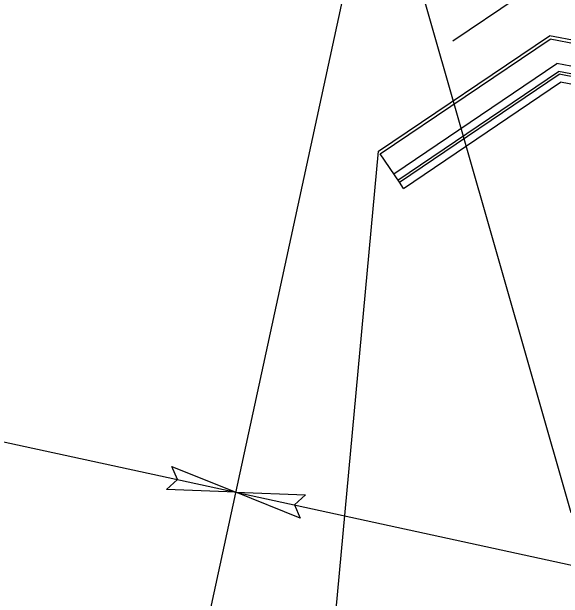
# Model space of a CAD drawing. Extents: x 1762196 to 1766326, y 709922 to 713142.
# Drawn here: x 1762895 to 1762967.8, y 712473.4 to 712550.9 of the extents above; entities that cross this region are included whole.
import ezdxf

# ---------------------------------------------------------------- set-up
doc = ezdxf.new("R2010")
doc.units = 0
for name, color, linetype in [('Pattern 3', 7, 'Continuous'), ('Prop Conc Valley Gutter', 7, 'Continuous'), ('Prop Dimension', 7, 'Continuous'), ('Prop Fence Chain Link', 7, 'Continuous'), ('Prop Terminator CELL', 7, 'Continuous'), ('Temp Shoring', 7, 'Continuous')]:
    doc.layers.add(name, color=color, linetype=linetype)

msp = doc.modelspace()

# ---------------------------------------------------------------- linework, layer by layer
at = {"layer": 'Pattern 3'}
for p, q in [((1762946.19, 712528.414), (1762967.281, 712542.675)), ((1763062.319, 712524.313), (1762967.281, 712542.675)), ((1762946.75, 712527.586), (1762967.498, 712541.615)), ((1763061.723, 712523.41), (1762967.498, 712541.615)), ((1762946.75, 712527.586), (1762946.19, 712528.414))]:
    msp.add_line(p, q, dxfattribs=at)
at = {"layer": 'Prop Conc Valley Gutter'}
for p, q in [((1762943.669, 712532.142), (1762966.109, 712547.315)), ((1763064.903, 712528.227), (1762966.109, 712547.315)), ((1762945.443, 712529.518), (1762966.992, 712544.088)), ((1763063.114, 712525.517), (1762966.992, 712544.088)), ((1762946.003, 712528.69), (1762967.209, 712543.028)), ((1763062.518, 712524.614), (1762967.209, 712543.028)), ((1762946.19, 712528.414), (1762943.669, 712532.142))]:
    msp.add_line(p, q, dxfattribs=at)
at = {"layer": 'Prop Dimension'}
for p, q in [((1762912.542, 712431.858), (1762944.742, 712580.283)), ((1762943.364, 712573.931), (1762968.835, 712484.79)), ((1762709.602, 712534.085), (1762924.601, 712487.442)), ((1762930.197, 712389.334), (1762943.436, 712532.487)), ((1762924.601, 712487.442), (1763020.613, 712466.613))]:
    msp.add_line(p, q, dxfattribs=at)
at = {"layer": 'Prop Fence Chain Link'}
for p in [(1762943.436, 712532.487), (1763065.152, 712528.603)]:
    msp.add_line(p, (1762966.018, 712547.756), dxfattribs=at)
at = {"layer": 'Prop Terminator CELL'}
for points in [[(1762916.134, 712490.865), (1762924.601, 712487.442), (1762915.417, 712487.797), (1762916.88, 712489.117)], [(1762933.068, 712484.02), (1762924.601, 712487.442), (1762933.784, 712487.087), (1762932.321, 712485.768)]]:
    msp.add_lwpolyline(points, close=True, dxfattribs=at)
at = {"layer": 'Temp Shoring'}
msp.add_line((1762953.274, 712547.086), (1762964.785, 712554.87), dxfattribs=at)

doc.saveas('drawing.dxf')
